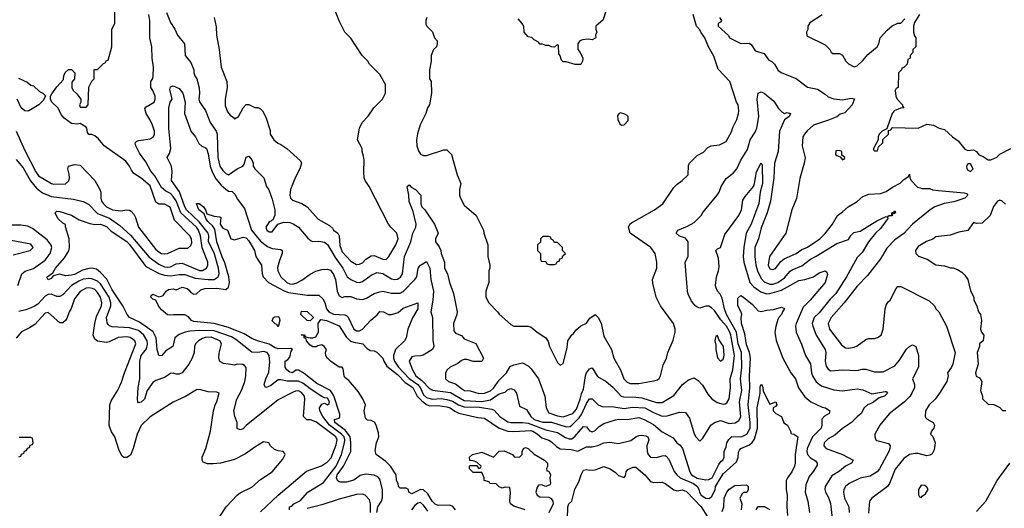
# Model space of a CAD drawing. Header units: inches. Extents: x 2348341 to 2479810, y 460419 to 613669.
# Tile 654 of 656: x 2441034 to 2447802, y 594780 to 598135. Entities that reach past the tile are written whole.
import ezdxf

# ---------------------------------------------------------------- set-up
doc = ezdxf.new("R2010")
doc.units = ezdxf.units.IN
doc.header["$MEASUREMENT"] = 0
doc.layers.add('C4549', color=7, linetype='Continuous')

msp = doc.modelspace()

# ---------------------------------------------------------------- linework, layer by layer
at = {"layer": 'C4549', "color": 2}
for points, elevation in [([(2441010.8, 597370), (2441070, 597236), (2441144.9, 597090), (2441163.9, 597063.9), (2441252, 597010), (2441270, 597004.9), (2441350, 597007.3), (2441371.7, 597028.3), (2441376, 597050), (2441375.1, 597075.1), (2441364, 597110), (2441368.7, 597130), (2441410, 597141), (2441450, 597136), (2441551.3, 597030), (2441584.7, 596970), (2441591, 596950), (2441591, 596909), (2441596.3, 596890), (2441610.7, 596870), (2441631, 596850), (2441672, 596830), (2441730, 596822), (2441770, 596830.7), (2441790, 596826.8), (2441799.9, 596819.9), (2441818.8, 596798.8), (2441830, 596778), (2441850.7, 596710), (2441970, 596557.3), (2441990, 596540.7), (2442010, 596530.7), (2442030, 596527.3), (2442050, 596530.8), (2442130, 596566.8), (2442190, 596566), (2442210, 596584.7), (2442217, 596603), (2442215.1, 596630), (2442204, 596650), (2442098, 596758), (2442067.5, 596847.5), (2442030, 596869.4), (2441989.5, 596869.5), (2441970, 596882), (2441930, 596995.1), (2441870, 597046.6), (2441818.9, 597078.9), (2441802, 597102), (2441789.3, 597130), (2441763.3, 597163.3), (2441615.3, 597270), (2441576.5, 597316.5), (2441550, 597338), (2441530, 597346), (2441510, 597346), (2441500.4, 597360.4), (2441495.3, 597390), (2441490, 597398), (2441450, 597422), (2441430, 597418), (2441390, 597422), (2441340.1, 597460.1), (2441321.2, 597481.2), (2441295.3, 597530), (2441255.3, 597570), (2441246, 597590), (2441246, 597610), (2441254.6, 597625.4), (2441290, 597674), (2441336.4, 597723.6), (2441338, 597750), (2441347.3, 597772.7), (2441370, 597794), (2441390, 597794), (2441414, 597770), (2441412, 597730), (2441392.7, 597707.3), (2441392, 597670), (2441402, 597650), (2441426.4, 597626.4), (2441454, 597590), (2441454, 597570), (2441444.7, 597550), (2441450, 597534), (2441490, 597534), (2441506, 597550), (2441508.9, 597671.1), (2441530, 597714), (2441546, 597730), (2441546, 597790), (2441550, 597794), (2441570, 597794), (2441610, 597834), (2441622, 597838), (2441630, 597854), (2441642, 597858), (2441668, 597950), (2441668, 598070), (2441688, 598110), (2441688, 598250)], 70), ([(2441010, 597174.9), (2441057.9, 597117.9), (2441109.4, 597029.4), (2441150, 596978.4), (2441190, 596945.5), (2441250, 596920.4), (2441403, 596903), (2441470, 596886.8), (2441508.1, 596868.1), (2441570, 596804.9), (2441651.3, 596771.3), (2441722.3, 596722.3), (2441795.8, 596655.8), (2441924.8, 596504.8), (2441990, 596457.4), (2442030, 596438), (2442050, 596435.3), (2442070, 596438.7), (2442110, 596457.6), (2442150, 596463.1), (2442270, 596412.7), (2442290, 596413), (2442319.3, 596430), (2442327, 596450), (2442327.6, 596470), (2442288.7, 596568.7), (2442276, 596650), (2442262.2, 596690), (2442249.7, 596710), (2442142.6, 596810), (2442110.6, 596890.6), (2442090, 596921.6), (2442070, 596940.7), (2442038, 596958), (2442010, 596982.7), (2441962.3, 597062.3), (2441935.3, 597095.3), (2441900.1, 597160.1), (2441858.3, 597218.3), (2441832.7, 597270), (2441829, 597290), (2441839, 597301), (2441853.2, 597306.8), (2441930, 597316), (2441952.1, 597327.9), (2441961.2, 597350), (2441960.9, 597370), (2441947, 597410), (2441929.5, 597450), (2441904.5, 597490), (2441894.6, 597525.4), (2441903.7, 597536.3), (2441959, 597570), (2441965.2, 597590), (2441965.2, 597610), (2441950, 597648), (2441935.3, 597670), (2441935.3, 597710), (2441949.1, 597730.9), (2441952.1, 597747.9), (2441954.5, 597810), (2441943.7, 597870), (2441942.7, 597950), (2441929.3, 598010), (2441929.3, 598130.7), (2441922.9, 598170)], 66), ([(2442044.1, 598184.1), (2442070, 598116), (2442100.7, 598070), (2442118.8, 598030), (2442166.8, 597970), (2442171, 597890), (2442210, 597842), (2442230.8, 597790), (2442231, 597771), (2442238, 597750), (2442251, 597730), (2442267.5, 597667.5), (2442270.6, 597630), (2442264.9, 597590), (2442270, 597572), (2442311.8, 597511.8), (2442344.4, 597430), (2442384.4, 597370), (2442392.2, 597350), (2442395.3, 597190), (2442410.6, 597130), (2442430, 597098.8), (2442450, 597078.8), (2442470, 597071), (2442530, 597111.3), (2442568, 597130), (2442577.2, 597142.8), (2442590, 597192), (2442610, 597198), (2442630, 597172), (2442638.8, 597150), (2442638, 597130), (2442650, 597112), (2442711.3, 597050), (2442731.3, 596990), (2442746.4, 596966.4), (2442770, 596902), (2442787.7, 596830), (2442786.8, 596793.2), (2442782, 596778), (2442776, 596764), (2442766, 596754), (2442750, 596748), (2442730, 596718), (2442726.8, 596710), (2442732, 596690), (2442750, 596678), (2442770, 596678), (2442808.7, 596731.3), (2442850, 596746), (2442890, 596742.8), (2442913.2, 596733.2), (2442951.3, 596710), (2443015.3, 596635.3), (2443036.9, 596616.9), (2443050, 596611.3), (2443090, 596614.8), (2443130, 596607.3), (2443150, 596590.8), (2443202.2, 596502.2), (2443255.8, 596430), (2443284, 596370), (2443310, 596350.6), (2443350, 596333.4), (2443370, 596330.5), (2443390, 596336.3), (2443450, 596382), (2443490, 596399.1), (2443530, 596393), (2443590, 596355.5), (2443610, 596350.5), (2443630, 596353), (2443652.6, 596367.4), (2443664.5, 596390), (2443679.5, 596510), (2443722, 596610), (2443736, 596670), (2443758, 596710), (2443759.3, 596730), (2443737.5, 596817.5), (2443710, 596886), (2443709.2, 596930), (2443698, 596990), (2443710, 597002), (2443724.7, 596984.7), (2443754, 596970), (2443790.9, 596930.9), (2443791.1, 596871.1), (2443798, 596850), (2443818, 596830), (2443884.7, 596730), (2443911.3, 596670), (2443891.3, 596630), (2443891.3, 596610), (2443916.3, 596576.3), (2443927.7, 596550), (2443931, 596530), (2443954.8, 596470), (2443954, 596430), (2443974.8, 596390), (2443987.3, 596330), (2444015.8, 596255.8), (2444040.7, 596130), (2444038.8, 596110), (2444014.8, 596050), (2444018, 595998), (2444030, 595982), (2444070, 595966), (2444090, 595944.7), (2444170, 595912), (2444222, 595810), (2444210, 595788.7), (2444151.1, 595788.9), (2444110, 595802), (2444090, 595802), (2444070, 595795.3), (2444045.4, 595774.6), (2443992, 595750), (2443972, 595730), (2443962, 595710), (2443962, 595670), (2443982, 595650), (2444030, 595634.8), (2444070, 595602), (2444092, 595590), (2444130, 595585.5), (2444190, 595568.5), (2444230, 595570.4), (2444270, 595587), (2444290, 595604.4), (2444330, 595660.5), (2444379.3, 595710), (2444406, 595754), (2444430, 595766), (2444490, 595778), (2444530, 595758), (2444550, 595738), (2444601, 595670), (2444642.8, 595550), (2444653.4, 595470), (2444670, 595436), (2444730, 595414.4), (2444770, 595408.5), (2444836, 595430), (2444860.1, 595459.9), (2444886.6, 595530), (2444894.5, 595565.5), (2444910, 595598), (2444923, 595690), (2444929.6, 595710), (2444950, 595738.8), (2444970, 595744.7), (2445004.9, 595684.9), (2445066, 595650), (2445110, 595610.8), (2445167.3, 595550), (2445184.4, 595544.4), (2445270, 595543.7), (2445310, 595538.7), (2445410, 595506.4), (2445450, 595505.5), (2445530, 595554), (2445590, 595631), (2445630, 595661), (2445670, 595676), (2445698, 595658), (2445726.4, 595626.4), (2445764.5, 595564.5), (2445790.9, 595530.9), (2445827.3, 595507.3), (2445870, 595496), (2445883.1, 595496.9), (2445895.5, 595504.5), (2445909.4, 595530.6), (2445919.5, 595610), (2445917, 595670), (2445935.1, 595730), (2445946.3, 595830), (2445921.5, 595970), (2445913.9, 595993.9), (2445892.6, 596030), (2445853.9, 596073.9), (2445810, 596138), (2445790, 596157.2), (2445770, 596169), (2445750, 596168.7), (2445710, 596155.3), (2445690, 596162), (2445673.6, 596173.6), (2445650, 596208), (2445629.4, 596249.4), (2445624, 596270), (2445609, 596470), (2445628, 596510), (2445629, 596610), (2445610, 596635.3), (2445569.1, 596649.1), (2445546, 596670), (2445558, 596690), (2445623.1, 596716.9), (2445670, 596742), (2445718, 596790), (2445729.1, 596810.9), (2445828.7, 596930), (2445842, 596950), (2445855.3, 596990), (2445890, 597044.7), (2445938.4, 597081.6), (2445964, 597110), (2445990, 597171.3), (2446036.5, 597243.5), (2446056, 597310), (2446090, 597362.8), (2446099.6, 597390), (2446115.1, 597470), (2446102, 597590), (2446109.4, 597630.6), (2446130, 597641), (2446150, 597631), (2446216.7, 597576.7), (2446250, 597526), (2446270, 597504.7), (2446290, 597491.3), (2446310, 597498), (2446332, 597490), (2446322, 597470), (2446291.3, 597448.7), (2446257.3, 597370), (2446248, 597230), (2446222, 597150), (2446217.3, 597050), (2446194, 596890), (2446171, 596810), (2446130, 596706), (2446111, 596630), (2446087.3, 596570), (2446086.8, 596510), (2446094.9, 596450), (2446106.4, 596410), (2446130, 596357.3), (2446150, 596334.9), (2446190, 596318.4), (2446210, 596318.7), (2446245.2, 596330), (2446290, 596361.6), (2446330, 596408), (2446343.1, 596416.9), (2446410, 596446), (2446469.2, 596490), (2446509.6, 596510.3), (2446650, 596598.8), (2446730, 596624.7), (2446746.3, 596653.7), (2446766.6, 596673.4), (2446810, 596684), (2446925.6, 596754.4), (2446990, 596784.7), (2446999.8, 596779.8), (2447001, 596770), (2446950, 596701.2), (2446917.3, 596670), (2446867.3, 596610), (2446824.5, 596535.5), (2446790, 596502), (2446717.3, 596370), (2446644.7, 596255.3), (2446603.9, 596216.1), (2446530, 596122.7), (2446494, 596090), (2446482, 596050), (2446484.9, 596030), (2446508.5, 595968.5), (2446570.4, 595870.4), (2446575.5, 595850), (2446570.7, 595790), (2446576.8, 595756.8), (2446590, 595736), (2446610, 595722.8), (2446690, 595730.7), (2446790, 595726), (2446824.7, 595735.3), (2446850, 595736), (2446910, 595716), (2446970, 595716), (2447050, 595758), (2447082, 595798), (2447130, 595872), (2447150, 595892), (2447170, 595902), (2447194, 595890), (2447211.3, 595830), (2447211.3, 595750), (2447171.3, 595670), (2447184.7, 595630), (2447184.7, 595610), (2447166.8, 595570), (2447152.8, 595547.2), (2447116, 595510), (2447010, 595429), (2446946, 595350), (2446912, 595290), (2446911.3, 595270), (2446918, 595250), (2446924.5, 595244.5), (2447006, 595226), (2447016, 595210), (2447014.8, 595190), (2447006.8, 595170), (2446944, 595050), (2446926.8, 595030), (2446879, 595001), (2446810, 594986), (2446736, 594950), (2446710.8, 594930), (2446699.1, 594910), (2446695.5, 594890), (2446703, 594850), (2446733.4, 594790), (2446735.5, 594750)], 66), ([(2442371.3, 598150), (2442385.4, 598085.4), (2442386, 598030), (2442406, 597930), (2442418.8, 597810), (2442458.8, 597710), (2442461, 597670), (2442447.3, 597590), (2442446.8, 597546.8), (2442462, 597502), (2442479.8, 597479.8), (2442503.6, 597463.6), (2442510, 597454), (2442538, 597470), (2442569.1, 597530.9), (2442590, 597554), (2442610, 597554), (2442650, 597532), (2442671.6, 597531.6), (2442690, 597522), (2442702, 597510), (2442725.4, 597465.4), (2442755.3, 597375.3), (2442756, 597350), (2442781, 597310), (2442807.5, 597287.5), (2442830, 597278), (2442870, 597251.3), (2442965.4, 597165.4), (2442971, 597150), (2442958.8, 597110), (2442926.8, 597050), (2442894.8, 596970), (2442890.8, 596930), (2442896, 596910), (2442910, 596896), (2442972.8, 596872.8), (2443010, 596850.8), (2443086.6, 596766.6), (2443163, 596723), (2443184, 596704), (2443192, 596690), (2443222, 596670), (2443230.9, 596650.9), (2443234.4, 596585.6), (2443250, 596541), (2443310, 596477.3), (2443350, 596454), (2443370, 596456), (2443390, 596466), (2443414, 596490), (2443450, 596514.8), (2443470, 596516.3), (2443530, 596490.7), (2443552, 596488), (2443571.7, 596508.3), (2443619.5, 596590), (2443636.2, 596630), (2443627, 596670), (2443584, 596710), (2443569, 596730), (2443435.3, 596990), (2443408.7, 597030), (2443402, 597050), (2443399, 597090), (2443402, 597170), (2443398, 597198), (2443388.7, 597230), (2443388, 597250), (2443355.3, 597310), (2443368.9, 597391.1), (2443388, 597430), (2443430, 597472), (2443468, 597530), (2443528.7, 597590), (2443548.4, 597631.6), (2443548, 597690), (2443510, 597758), (2443438, 597830), (2443428, 597850), (2443388, 597890), (2443310, 598008), (2443269, 598050), (2443230, 598128), (2443197.2, 598210)], 70), ([(2443832, 598150), (2443824.7, 598130), (2443825.4, 598105.4), (2443832, 598090), (2443870.9, 598050.9), (2443884.7, 598010), (2443904.7, 597990), (2443904.7, 597970), (2443898, 597950), (2443878, 597930), (2443862, 597890), (2443862, 597850), (2443852, 597790), (2443852, 597730), (2443862, 597710), (2443864.7, 597630), (2443851.3, 597550), (2443838, 597530), (2443824.7, 597490), (2443787.1, 597412.9), (2443767.5, 597352.5), (2443761, 597310), (2443762.8, 597270), (2443775.3, 597235.3), (2443790, 597212), (2443810, 597202), (2443830, 597202), (2443950, 597242), (2443970, 597242), (2444002, 597210), (2444042, 597070), (2444066, 597010), (2444058, 596970), (2444058, 596930), (2444064.7, 596910), (2444090, 596862), (2444171.3, 596790), (2444222, 596690), (2444224.7, 596670), (2444251.3, 596590), (2444252, 596510), (2444264.7, 596450), (2444264.7, 596430), (2444258, 596410), (2444258, 596330), (2444238, 596270), (2444238, 596230), (2444258, 596190), (2444318, 596130), (2444330, 596112), (2444410, 596042), (2444431.6, 596031.6), (2444528.9, 596031.1), (2444550, 596024.7), (2444592, 595990), (2444650.6, 595950.6), (2444666.4, 595926.4), (2444676, 595890), (2444730, 595782), (2444750, 595762), (2444770, 595774), (2444798, 595882), (2444802, 595930), (2444829.1, 595970.9), (2444840.4, 595979.6), (2444856.4, 596003.6), (2444890, 596032), (2444930, 596052), (2444953.6, 596086.4), (2444990, 596111.3), (2445010, 596091.3), (2445030, 596052), (2445050, 595962), (2445101, 595870), (2445118, 595810), (2445162.8, 595730), (2445187.7, 595670), (2445210, 595646.8), (2445230, 595637.3), (2445290, 595637.3), (2445390, 595656), (2445417.2, 595662.8), (2445430, 595672), (2445439, 595690), (2445458, 595762), (2445479, 595810), (2445489, 595850), (2445524.7, 595935.3), (2445539, 595990), (2445539, 596010), (2445529, 596050), (2445439, 596170), (2445409, 596230), (2445385.6, 596325.6), (2445384, 596350), (2445413.2, 596430), (2445413.2, 596470), (2445401.2, 596530), (2445371.9, 596571.9), (2445229.2, 596669.2), (2445219, 596710), (2445228.7, 596730), (2445240.2, 596739.8), (2445398, 596830), (2445455.3, 596870), (2445530, 596982), (2445553.6, 597006.4), (2445588, 597030), (2445628, 597070), (2445630, 597134), (2445638, 597150), (2445690, 597202), (2445733.6, 597226.4), (2445763.1, 597256.9), (2445786, 597270), (2445843.2, 597276.8), (2445890, 597298), (2445929.5, 597370.5), (2445932.7, 597390), (2445963.7, 597450), (2445975.1, 597490), (2445978, 597510), (2445972.7, 597550), (2445961.2, 597570), (2445914, 597710), (2445834.6, 597794.6), (2445804.7, 597884.7), (2445769, 597950), (2445744, 598010), (2445715.3, 598050), (2445710, 598066), (2445686, 598090), (2445662, 598170)], 70), ([(2445063.6, 598196.4), (2445045.4, 598134.6), (2444994, 598090), (2444994, 598070), (2445002, 598050), (2444992, 598030), (2444994, 598010), (2444970, 597998), (2444942, 598002), (2444902.5, 597997.5), (2444884.7, 597990), (2444870.8, 597970), (2444870.7, 597930), (2444886.8, 597910), (2444904.7, 597870), (2444902, 597850), (2444890, 597828.7), (2444851.6, 597828.4), (2444790, 597846), (2444770, 597846), (2444758, 597858), (2444750, 597886), (2444740.4, 597900.4), (2444738, 597958), (2444730, 597966), (2444710, 597946), (2444688.4, 597948.4), (2444670, 597958), (2444650, 597958), (2444627.3, 597967.3), (2444610, 597968), (2444600.4, 597980.4), (2444570, 597998), (2444553.6, 598013.6), (2444530, 598018), (2444502, 598050), (2444499, 598090), (2444488.7, 598110), (2444461.2, 598141.2)], 70), ([(2446550, 598168.7), (2446465.4, 598114.6), (2446452, 598090), (2446451.3, 598068.7), (2446442, 598050), (2446445.4, 598025.4), (2446570, 597962), (2446602, 597930), (2446611.6, 597911.6), (2446623.6, 597903.6), (2446670, 597902), (2446690, 597892), (2446712, 597850), (2446731.1, 597831.1), (2446770, 597811.3), (2446790, 597818), (2446830, 597856), (2446863.7, 597896.3), (2446928.7, 597950), (2446939, 597970), (2446948, 598010), (2446996.4, 598063.6), (2447030, 598092), (2447070, 598112), (2447090, 598112), (2447118, 598142)], 74), ([(2447218, 598170), (2447183.5, 598116.5), (2447178, 598090), (2447178, 598050), (2447183.6, 598023.6), (2447194, 598010), (2447194, 597950), (2447174, 597930), (2447174, 597910), (2447154, 597890), (2447154, 597870), (2447138, 597862), (2447134, 597830), (2447110, 597806), (2447098, 597802), (2447094, 597790), (2447074, 597770), (2447072, 597670), (2447058, 597662), (2447052, 597648), (2447056, 597610), (2447066, 597590), (2447102, 597550), (2447102, 597542), (2447112, 597530), (2447087.3, 597527.3), (2447044.7, 597510), (2447031.3, 597490), (2446994, 597386), (2446962, 597370), (2446942, 597350), (2446934, 597330), (2446934, 597310), (2446902, 597250), (2446902, 597242), (2446910, 597234), (2446930, 597234), (2446938, 597262), (2446966, 597290), (2446967.3, 597312.7), (2447006, 597350), (2447006, 597374), (2447022, 597378), (2447030, 597394), (2447210, 597391.3), (2447270, 597418), (2447314, 597410), (2447354, 597390), (2447390, 597382), (2447444.7, 597330), (2447484.5, 597304.5), (2447530, 597246), (2447550, 597238), (2447590, 597242), (2447611.1, 597231.1), (2447626.4, 597206.4), (2447655.3, 597195.3), (2447690, 597172), (2447710, 597172), (2447750, 597192), (2447770, 597212), (2447846, 597250)], 74), ([(2445844.7, 598150), (2445858, 598130), (2445850, 598118), (2445834, 598110), (2445834, 598090), (2445906, 598026), (2445912, 598010), (2445990, 597971.3), (2446050, 597974), (2446063.6, 597963.6), (2446090, 597922), (2446150, 597902), (2446179.8, 597859.8), (2446205.4, 597845.4), (2446222, 597830), (2446247.5, 597787.5), (2446272, 597770), (2446370, 597731.3), (2446450, 597671), (2446518, 597658), (2446570, 597624.7), (2446590, 597606), (2446630, 597590.8), (2446690, 597584.9), (2446750, 597596), (2446771.3, 597591.3), (2446754.8, 597550), (2446704.9, 597495.1), (2446674, 597486), (2446650, 597469.2), (2446593.7, 597446.3), (2446491.3, 597410), (2446446.9, 597373.1), (2446427.3, 597350), (2446417.3, 597330), (2446413.4, 597270), (2446433.2, 597186.8), (2446426.8, 597150), (2446395.9, 597044.1), (2446372.8, 596907.2), (2446342, 596830), (2446300.7, 596670), (2446188.2, 596510), (2446179.1, 596450), (2446190, 596424.7), (2446210, 596418.8), (2446230, 596426.8), (2446265.8, 596474.2), (2446287.7, 596492.3), (2446370, 596530.7), (2446410, 596558), (2446450, 596573.4), (2446533.2, 596630), (2446570, 596666.8), (2446621.2, 596730), (2446654, 596790), (2446690, 596814.8), (2446729.5, 596850.5), (2446790, 596886), (2446830, 596921), (2446870, 596936), (2446950, 596941), (2446990, 596954.8), (2447034.2, 596985.8), (2447086.8, 597013.2), (2447110, 597038), (2447142, 597058), (2447150, 597074), (2447152, 597050), (2447162, 597030), (2447206, 596986), (2447236.9, 596976.9), (2447290, 596976), (2447310, 596967.7), (2447350, 596962), (2447526.8, 596946.8), (2447541, 596941), (2447551.3, 596930), (2447531.3, 596910), (2447454.9, 596885.1), (2447387.7, 596872.3), (2447324.7, 596850), (2447291.3, 596830), (2447171, 596730), (2447110, 596666), (2447050, 596624), (2446994.6, 596565.4), (2446950, 596494), (2446862, 596378), (2446790, 596305.2), (2446702, 596190), (2446610.7, 596090), (2446590.7, 596050), (2446599.1, 596010), (2446683.4, 595903.4), (2446710, 595881), (2446730, 595878.8), (2446770, 595886.8), (2446790, 595894.8), (2446850, 595938.8), (2446870, 595946), (2446910, 595946), (2446930, 595952), (2446955.3, 595970), (2446968.7, 596010), (2446982, 596150), (2446990, 596174), (2447003.1, 596196.9), (2447018, 596210), (2447058, 596290), (2447070, 596302), (2447090, 596302), (2447285.4, 596205.4), (2447322, 596170), (2447332, 596150), (2447352, 596130), (2447404.7, 596030), (2447464.7, 595850), (2447446.8, 595770), (2447438.8, 595750), (2447411.3, 595710), (2447416, 595690), (2447406, 595650), (2447356, 595570), (2447326, 595530), (2447286, 595490), (2447261, 595450), (2447258, 595410), (2447262, 595402), (2447271.1, 595391.1), (2447312, 595370), (2447322, 595350), (2447318, 595330), (2447302, 595310), (2447294, 595290), (2447310, 595274), (2447326, 595230), (2447318.8, 595181.2), (2447305.4, 595154.6), (2447290, 595144), (2447270, 595141.2), (2447210, 595157.2), (2447190, 595157.2), (2447150, 595149.3), (2447110, 595121.2), (2447050.4, 595049.7), (2447013.4, 594950), (2446998.8, 594930), (2446891.3, 594850), (2446876, 594830), (2446867.1, 594747.1)], 70), ([(2441026, 597734), (2441085.4, 597705.4), (2441110, 597684.7), (2441130, 597682), (2441170, 597642), (2441194, 597630), (2441212.7, 597612.7), (2441196.9, 597583.1), (2441164.7, 597550), (2441098, 597510), (2441090, 597506.6), (2441070, 597509.3), (2441045.2, 597530), (2441017.2, 597590)], 70), ([(2442888, 594770), (2442889, 594790), (2442904.8, 594795.2), (2442919.3, 594810), (2442965.4, 594834.6), (2443014, 594890), (2443122.9, 594957.1), (2443210, 595070.4), (2443245.7, 595150), (2443267.4, 595230), (2443269.8, 595250), (2443263.9, 595270), (2443245.7, 595290), (2443164.2, 595350), (2443116.9, 595410), (2443096.2, 595450), (2443095.1, 595470), (2443110, 595496), (2443130, 595501), (2443150, 595491.3), (2443160.4, 595499.6), (2443164, 595510), (2443150, 595536), (2443130, 595539), (2443110, 595548.7), (2443030, 595599.7), (2442980.1, 595640.1), (2442950, 595652.2), (2442872.6, 595652.6), (2442830, 595662.7), (2442810, 595661.2), (2442758.5, 595621.5), (2442726, 595610), (2442718, 595618), (2442715.3, 595630), (2442725.2, 595670), (2442746.3, 595713.7), (2442754.3, 595785.7), (2442749.6, 595829.6), (2442736, 595850), (2442710, 595856.2), (2442670, 595849.6), (2442630, 595851.5), (2442519.6, 595939.6), (2442490, 595958.3), (2442370, 595999.3), (2442270, 596001.1), (2442203.8, 595996.2), (2442170.7, 595989.3), (2442130, 595972.7), (2442100.7, 595950), (2442086, 595890), (2442038.8, 595861.2), (2442010, 595828), (2441990, 595828.7), (2441979.5, 595870), (2441971.8, 595950), (2441951, 595991), (2441858.8, 596058.8), (2441789, 596090), (2441774, 596110), (2441744, 596170), (2441670, 596280.9), (2441632.3, 596352.3), (2441590, 596399.3), (2441561.5, 596421.5), (2441530, 596429.5), (2441510, 596425.6), (2441465.5, 596414.5), (2441410, 596384.7), (2441390, 596380.5), (2441350, 596377.2), (2441310, 596388), (2441263.6, 596376.4), (2441250, 596358), (2441230, 596349.2), (2441222, 596362), (2441222, 596370), (2441263.1, 596396.9), (2441281.2, 596430), (2441341.2, 596498.8), (2441371.9, 596548.1), (2441377.2, 596570), (2441375.3, 596630), (2441348, 596712), (2441348, 596728), (2441330, 596738), (2441295.3, 596770), (2441279, 596810), (2441290, 596821), (2441310, 596819.1), (2441390, 596793.4), (2441442, 596762), (2441516.7, 596736.7), (2441550, 596728), (2441590, 596730.4), (2441630, 596714.9), (2441662.3, 596682.3), (2441770, 596612), (2441790, 596592.2), (2441900.6, 596440.6), (2441992.8, 596392.8), (2442030, 596381.1), (2442070, 596375.8), (2442130, 596386.4), (2442170, 596386.4), (2442239.9, 596359.9), (2442330, 596350.3), (2442370, 596352.2), (2442398.4, 596370), (2442404.7, 596390), (2442401.7, 596430), (2442370, 596533.2), (2442333, 596610), (2442335.1, 596650), (2442329.7, 596670), (2442267.1, 596747.2), (2442181.1, 596830), (2442168.7, 596850), (2442132.9, 596952.9), (2442077.2, 597030), (2442082.7, 597090), (2442077.2, 597130), (2442048.7, 597190), (2442064, 597216), (2442074, 597250), (2442059.3, 597390), (2442059.3, 597530), (2442069.3, 597570), (2442081.2, 597590), (2442065.2, 597654.8), (2442070, 597674), (2442090, 597682), (2442130, 597662.8), (2442156.3, 597630), (2442172.7, 597570), (2442166, 597490), (2442202.8, 597390), (2442211, 597370), (2442242.8, 597330), (2442264.5, 597284.5), (2442286.4, 597266.4), (2442310, 597258), (2442318, 597250), (2442330, 597214), (2442342.4, 597130), (2442356.4, 597090), (2442382, 597042), (2442418.3, 596998.3), (2442450, 596970.5), (2442470, 596958.8), (2442494.8, 596954.8), (2442515.3, 596935.3), (2442530, 596904.7), (2442578.8, 596838.8), (2442627, 596690), (2442690, 596613.4), (2442737.3, 596577.3), (2442770, 596564.9), (2442830, 596558), (2442838, 596550), (2442838.8, 596530), (2442818.8, 596481.2), (2442806.7, 596433.3), (2442808.4, 596410), (2442828.8, 596368.8), (2442870, 596330.7), (2442890, 596320.7), (2442910, 596319.1), (2442933.4, 596326.6), (2442973.8, 596346.2), (2443030, 596387.3), (2443070, 596407.7), (2443110, 596420.7), (2443150, 596422.8), (2443170, 596414.8), (2443190, 596386), (2443204.4, 596350), (2443217.1, 596270), (2443230, 596238), (2443250, 596226.8), (2443270, 596234), (2443310, 596234), (2443350, 596217.3), (2443390, 596214), (2443417.5, 596222.5), (2443470, 596254.8), (2443510, 596267.3), (2443530, 596270.7), (2443590, 596258), (2443630, 596257.1), (2443650, 596258), (2443670, 596267.7), (2443749.3, 596350), (2443762.7, 596370), (2443774, 596430), (2443789.2, 596450), (2443830, 596474), (2443854, 596430), (2443859.5, 596350), (2443878, 596270), (2443874, 596210), (2443861, 596130), (2443871.3, 596090), (2443874.4, 595934.4), (2443881, 595890), (2443871.3, 595870), (2443807.9, 595832.1), (2443790, 595826), (2443750, 595825.2), (2443730, 595819), (2443711, 595790), (2443734.8, 595730), (2443758, 595690), (2443798.4, 595658.4), (2443850, 595601.6), (2443871.8, 595591.8), (2443995.6, 595575.6), (2444090, 595520.3), (2444210, 595513.4), (2444270, 595524.2), (2444330, 595564.9), (2444370, 595577.3), (2444386.7, 595593.3), (2444410, 595602), (2444432.7, 595592.7), (2444448.4, 595570), (2444470, 595482), (2444518, 595458), (2444547.7, 595410), (2444570, 595390.4), (2444630, 595371.7), (2444690, 595370.3), (2444790, 595339.5), (2444817.6, 595342.4), (2444829.7, 595350.3), (2444879.9, 595400.1), (2444895.9, 595424.1), (2444930, 595499.1), (2444951.1, 595531.1), (2444970, 595531.3), (2445010.5, 595490.5), (2445038.5, 595478.5), (2445116.7, 595476.7), (2445190, 595466), (2445245.1, 595474.9), (2445330, 595470.4), (2445390, 595437.6), (2445450, 595412.7), (2445484.5, 595415.5), (2445570, 595441), (2445610, 595438), (2445638, 595398), (2445670, 595292), (2445681, 595270), (2445710, 595242), (2445730, 595262), (2445784, 595350), (2445808.7, 595370), (2445850, 595382), (2445910, 595362.4), (2445952.8, 595367.2), (2445977.7, 595382.3), (2445991.1, 595408.9), (2445980.5, 595510), (2445997.4, 595590), (2445988.3, 595670), (2445998.5, 595750), (2445995.6, 595850), (2445973.5, 595910), (2445961.5, 595990), (2445893, 596110), (2445878.7, 596150), (2445862.7, 596222.7), (2445849, 596250), (2445829.2, 596270), (2445818.6, 596298.6), (2445816, 596310), (2445822.7, 596370), (2445838, 596410), (2445842.7, 596437.3), (2445838, 596498), (2445818, 596550), (2445830, 596562), (2445850, 596572), (2445880.8, 596659.2), (2445977, 596790), (2445994.5, 596830), (2446005.1, 596894.9), (2446019.5, 596920.5), (2446078.4, 596990), (2446085.6, 597010), (2446098, 597090), (2446131.6, 597151.6), (2446137.3, 597137.3), (2446139.5, 597010), (2446123.8, 596950), (2446113.8, 596873.8), (2446061.5, 596730), (2446026.4, 596670), (2446011.5, 596570), (2446007.6, 596510), (2446010.2, 596470), (2446053.4, 596330), (2446080.9, 596300.9), (2446127.2, 596267.2), (2446170, 596253.7), (2446190, 596254.6), (2446270, 596277.6), (2446390, 596344.9), (2446430, 596350.5), (2446490, 596368.4), (2446530, 596396.3), (2446550, 596404.9), (2446570.6, 596410.6), (2446582, 596402), (2446586.4, 596386.4), (2446570.4, 596329.6), (2446466.8, 596210), (2446418, 596162), (2446370.6, 596050), (2446367.3, 596030), (2446370.8, 595990), (2446407.7, 595907.7), (2446434.8, 595830), (2446470, 595772), (2446477.1, 595710), (2446485.1, 595685.1), (2446508.7, 595648.7), (2446530.4, 595630.3), (2446550, 595619.1), (2446630, 595593.4), (2446690, 595587.7), (2446790, 595600.7), (2446830, 595594), (2446890, 595566.7), (2446982, 595582), (2446990, 595582), (2446998, 595570), (2446978, 595550), (2446942.4, 595537.6), (2446895.8, 595504.2), (2446861, 595490), (2446838, 595470), (2446818, 595430), (2446790, 595409), (2446750.5, 595369.5), (2446690, 595328.7), (2446637.3, 595282.7), (2446590, 595257.2), (2446562.8, 595230), (2446561, 595210), (2446578, 595190), (2446688.5, 595148.5), (2446762, 595110), (2446751.3, 595090), (2446710, 595069.2), (2446670, 595036), (2446616.3, 595003.7), (2446570.7, 594930), (2446567.3, 594910), (2446573.4, 594890), (2446593.8, 594853.8), (2446607.1, 594812.9), (2446619.1, 594710)], 62), ([(2447810, 596868), (2447786, 596890), (2447770, 596895.3), (2447754, 596890), (2447727.1, 596852.9), (2447704.7, 596790), (2447650, 596738), (2447610, 596735.3), (2447590, 596742), (2447550, 596688), (2447490, 596675.3), (2447430, 596655.3), (2447330, 596644), (2447310, 596629), (2447267.1, 596612.9), (2447210, 596578), (2447192, 596550), (2447194, 596530), (2447211.6, 596511.6), (2447270.9, 596490.9), (2447330, 596451.3), (2447390, 596444.7), (2447431.6, 596431.6), (2447450, 596431.3), (2447479.8, 596419.8), (2447510, 596402), (2447530, 596382), (2447550, 596352), (2447570, 596274), (2447592, 596230), (2447592, 596210), (2447612, 596170), (2447624.7, 596130), (2447638, 596110), (2447644.7, 596070), (2447638, 596010), (2447644.7, 595990), (2447661, 595970), (2447656, 595930), (2447632, 595910), (2447631.3, 595890), (2447614.8, 595850), (2447621, 595770), (2447602.8, 595710), (2447608, 595688), (2447630, 595676), (2447646, 595650), (2447638, 595590), (2447652, 595550), (2447652.7, 595532.7), (2447690, 595494), (2447730, 595492), (2447770, 595472), (2447790, 595452), (2447811.1, 595451.1)], 74), ([(2443489.8, 594750), (2443496.9, 594790), (2443521.3, 594830), (2443528.4, 594851.6), (2443527.1, 594910), (2443510, 594979), (2443495.8, 594995.8), (2443470, 595007), (2443410, 595015.1), (2443373.7, 595006.3), (2443330, 594974), (2443279.5, 594960.5), (2443239.1, 594959.1), (2443230, 594960.7), (2443219.5, 594970), (2443212.8, 594990), (2443217.2, 595010), (2443260.5, 595070), (2443309.6, 595170), (2443311.2, 595230), (2443305.6, 595270), (2443274.5, 595314.5), (2443200.9, 595370), (2443198, 595390), (2443230, 595398.8), (2443235.1, 595410), (2443234, 595426), (2443193.4, 595553.4), (2443170, 595589.7), (2443077.4, 595637.4), (2442990, 595705.7), (2442950, 595729.2), (2442931.1, 595728.9), (2442910, 595709.6), (2442890, 595714), (2442869.2, 595730), (2442859, 595750), (2442858, 595790), (2442878, 595802), (2442890, 595818), (2442900.1, 595859.9), (2442908.7, 595870), (2442898, 595878), (2442810, 595875.6), (2442790, 595882.4), (2442750, 595906.2), (2442669.7, 595929.7), (2442630, 595947), (2442577.7, 595977.7), (2442470, 596022), (2442370, 596048.2), (2442230, 596062.7), (2442215.3, 596070), (2442194.6, 596094.6), (2442170, 596108.7), (2442090.7, 596109.3), (2442070, 596105.2), (2442050, 596109), (2442010, 596142), (2441989.2, 596170), (2441969.1, 596209.1), (2441950, 596215.3), (2441935.3, 596230), (2441938, 596242), (2441950, 596251.3), (2441990, 596231.3), (2442010, 596236), (2442019.3, 596240.7), (2442042, 596270), (2442058, 596282), (2442090, 596286), (2442110, 596281), (2442150, 596299.1), (2442184.7, 596290), (2442198.8, 596278.8), (2442210, 596262), (2442230, 596251.3), (2442250, 596252), (2442280.2, 596279.8), (2442306, 596290), (2442390, 596292.2), (2442450, 596282), (2442470, 596298), (2442475.6, 596330), (2442471.6, 596370), (2442445.1, 596465.1), (2442426.1, 596506.1), (2442390, 596609), (2442375.9, 596695.9), (2442359.3, 596719.3), (2442327.3, 596750), (2442314, 596770), (2442303.1, 596803.1), (2442265.2, 596830), (2442248.9, 596871.1), (2442250, 596874), (2442268, 596872), (2442298, 596850), (2442311, 596830), (2442321, 596801), (2442370, 596786), (2442410, 596782), (2442416, 596776), (2442411.3, 596730), (2442430, 596704.7), (2442462, 596690), (2442484.7, 596630), (2442510, 596622.8), (2442570, 596642.8), (2442590, 596636.3), (2442610, 596617.3), (2442648.4, 596550), (2442658, 596510), (2442667.7, 596490), (2442697.1, 596450), (2442700.5, 596390), (2442708, 596370), (2442744, 596330), (2442852.6, 596272.6), (2442881.7, 596261.7), (2443010, 596244.2), (2443090, 596244.7), (2443117.6, 596217.6), (2443132.1, 596192.1), (2443142.4, 596150), (2443159.1, 596130), (2443190, 596112.4), (2443268, 596108), (2443282.5, 596102.5), (2443292.2, 596092.2), (2443330, 596011), (2443350, 595999.1), (2443370, 595999.1), (2443390, 596010.7), (2443447.9, 596072.1), (2443492.1, 596107.9), (2443510, 596130.8), (2443534, 596130), (2443570, 596111), (2443590, 596110.8), (2443635.1, 596124.9), (2443670, 596154.8), (2443770.4, 596190.4), (2443770.4, 596150), (2443733.2, 596086.8), (2443702.8, 596010), (2443691.3, 595950), (2443678, 595930), (2443617.3, 595870), (2443602.4, 595830), (2443603.1, 595810), (2443610.4, 595790), (2443638.7, 595750), (2443710, 595671.5), (2443770.2, 595630), (2443786, 595610), (2443810, 595559.5), (2443830, 595541.5), (2443870, 595530.3), (2443930, 595534), (2443970, 595528), (2444010, 595514.7), (2444050.9, 595490.9), (2444090, 595476.5), (2444193.9, 595473.9), (2444280.3, 595460.3), (2444294.4, 595454.4), (2444334.8, 595410), (2444390, 595374.4), (2444410, 595368.8), (2444491, 595369), (2444530, 595363.9), (2444650, 595319.5), (2444730, 595300.4), (2444786.6, 595266.6), (2444810, 595258), (2444830, 595258), (2444850, 595272), (2444910, 595340.7), (2444930, 595338.8), (2444950, 595311.3), (2444970, 595306), (2444990, 595314.8), (2445018, 595342), (2445050, 595362.8), (2445130, 595388), (2445150, 595392.4), (2445210, 595390.4), (2445290, 595402.4), (2445326, 595390), (2445390, 595354.4), (2445450, 595304.9), (2445524.7, 595264.7), (2445550.6, 595230.6), (2445573.2, 595213.2), (2445590.5, 595190.5), (2445639.1, 595030), (2445652.7, 595010), (2445690, 594985.8), (2445750, 594976.1), (2445770, 594978.5), (2445792.8, 594990), (2445840.1, 595079.9), (2445856, 595104), (2445868, 595110), (2445875.3, 595130), (2445875.3, 595170), (2445890, 595202), (2445895.1, 595230), (2445907.7, 595252.3), (2445930, 595273.4), (2445990, 595270.5), (2446010, 595277.1), (2446031.8, 595290), (2446054, 595330), (2446054, 595370), (2446040.5, 595490), (2446052.2, 595607.8), (2446051.1, 595688.9), (2446057.4, 595810), (2446049.7, 595850), (2446030, 595902), (2446017.5, 595977.5), (2445996, 596050), (2445993.2, 596090), (2445997.2, 596110), (2445993.6, 596126.4), (2445969.4, 596170), (2445970, 596222), (2445990, 596241), (2446010, 596230.8), (2446070, 596179.1), (2446110, 596136), (2446130, 596131), (2446170, 596141), (2446214.6, 596145.4), (2446270, 596161), (2446290, 596152), (2446276, 596130), (2446270.8, 596110), (2446251, 596090), (2446244.5, 596075.5), (2446230.6, 596029.4), (2446224.9, 595990), (2446232.5, 595932.5), (2446278.8, 595810), (2446334.8, 595710), (2446366.8, 595670), (2446387.1, 595607.1), (2446430, 595544.7), (2446471.3, 595510), (2446550, 595474.8), (2446572, 595470), (2446602, 595450), (2446598, 595430), (2446566.4, 595413.6), (2446547.2, 595392.8), (2446548.4, 595350), (2446542.4, 595330), (2446484.4, 595270), (2446446, 595190), (2446443.8, 595170), (2446448.9, 595148.9), (2446470, 595125.5), (2446504.9, 595104.9), (2446516, 595090), (2446515.3, 595075.3), (2446490, 595034), (2446460.9, 594999.1), (2446438.5, 594941.5), (2446434, 594890), (2446450.8, 594830), (2446462.8, 594750)], 58), ([(2441021.2, 596310), (2441049, 596390), (2441072.5, 596407.5), (2441130, 596427.3), (2441210, 596484), (2441244.5, 596530), (2441254.5, 596570), (2441250, 596588), (2441222.7, 596622.7), (2441122, 596702), (2441090, 596717.2), (2441043.2, 596723.2), (2440983.2, 596723.2)], 66), ([(2440990, 596521), (2441106, 596550), (2441128, 596570), (2441110, 596594), (2440950, 596622.7)], 70), ([(2442690, 594756), (2442810, 594870.8), (2443004.8, 595035.2), (2443109.5, 595070.5), (2443150, 595098.8), (2443174.2, 595125.9), (2443210, 595216), (2443216.3, 595250), (2443207.3, 595270), (2443070, 595372.7), (2443032.7, 595387.3), (2443008.4, 595388.4), (2442986, 595410), (2442995.1, 595530), (2442992, 595550), (2442970, 595575.1), (2442950, 595586), (2442930, 595583.7), (2442910, 595575.1), (2442810, 595523.7), (2442590, 595349), (2442570, 595326), (2442550, 595319), (2442530, 595328), (2442529, 595370), (2442513.2, 595410), (2442506, 595450), (2442526.6, 595530), (2442559.5, 595590), (2442580.9, 595650), (2442589.3, 595690), (2442590, 595746), (2442580.4, 595760.4), (2442568.4, 595768.4), (2442530, 595768.7), (2442510, 595764), (2442470, 595768.7), (2442435.3, 595775.3), (2442410, 595788), (2442404, 595810), (2442404.7, 595844.7), (2442421.2, 595910), (2442409, 595930), (2442350, 595954), (2442310, 595952.4), (2442290, 595945.6), (2442264, 595930), (2442242.8, 595910), (2442234.8, 595890), (2442234, 595850), (2442218.8, 595810), (2442196, 595770), (2442151.3, 595710), (2442130, 595701.2), (2442110, 595701.2), (2442090, 595709), (2442070, 595705.2), (2442030, 595679.3), (2441970, 595657), (2441950, 595644.5), (2441910.4, 595590), (2441893, 595530), (2441870, 595509.4), (2441850, 595504), (2441845.2, 595510), (2441843.7, 595530), (2441849.6, 595610), (2441859.6, 595670), (2441860.9, 595790), (2441869.6, 595830), (2441905.1, 595874.9), (2441912.4, 595907.6), (2441911.3, 595930), (2441887.8, 595970), (2441850, 596000.4), (2441790, 596018.3), (2441670, 596025.1), (2441651.9, 596031.9), (2441641.6, 596041.6), (2441634.5, 596054.5), (2441631.8, 596090), (2441661.1, 596170), (2441661.7, 596190), (2441648.4, 596230), (2441590, 596322.4), (2441570, 596339.7), (2441530, 596356.4), (2441510, 596358.3), (2441470, 596352.6), (2441439.9, 596340.1), (2441390.6, 596310), (2441330, 596246.6), (2441310, 596235.1), (2441290, 596234.5), (2441250, 596249.4), (2441230, 596247), (2441210, 596236.2), (2441158.2, 596181.8), (2441134, 596166), (2441076.5, 596143.5), (2441029.1, 596130.9)], 66), ([(2442410, 594724.7), (2442454, 594790), (2442530, 594871), (2442550, 594886), (2442630, 594924.7), (2442690, 594978), (2442770, 595031.3), (2442843.1, 595116.9), (2442858, 595150), (2442856.4, 595156.4), (2442846, 595170), (2442810, 595175.3), (2442784.7, 595184.7), (2442758, 595210), (2442746, 595230), (2442710, 595235.3), (2442650, 595199), (2442587.1, 595152.9), (2442510, 595114), (2442414, 595090), (2442364.7, 595084.7), (2442324.7, 595084.7), (2442296.4, 595096.4), (2442288, 595110), (2442288.7, 595130), (2442314, 595190), (2442345.2, 595310), (2442365.2, 595450), (2442377.2, 595490), (2442389, 595510), (2442406, 595570), (2442390, 595578), (2442330, 595579), (2442270, 595595.3), (2442250, 595594), (2442172.8, 595547.2), (2442090, 595509.2), (2441930, 595408.7), (2441870, 595348), (2441842.8, 595290), (2441814, 595190), (2441794.9, 595145.1), (2441770, 595128.7), (2441750, 595128), (2441739, 595139), (2441718, 595178), (2441688.7, 595270), (2441664.7, 595304.7), (2441648.9, 595348.9), (2441654, 595490), (2441662, 595518), (2441709.4, 595590.6), (2441734.2, 595645.8), (2441754, 595710), (2441832.3, 595910), (2441825.2, 595930), (2441817.2, 595937.2), (2441792.7, 595952.7), (2441770, 595956.9), (2441710, 595951.8), (2441650, 595922.7), (2441630, 595919.3), (2441570, 595928.7), (2441550, 595942), (2441539.5, 595970), (2441549.6, 596050), (2441563.1, 596096.9), (2441596.2, 596170), (2441599.6, 596190), (2441589.6, 596230), (2441570, 596262.7), (2441550, 596282), (2441534, 596290), (2441510, 596294), (2441490, 596291.6), (2441450, 596269.3), (2441410, 596219), (2441388, 596152), (2441374.8, 596130), (2441357.5, 596082.5), (2441350, 596068.7), (2441330, 596054), (2441310, 596054), (2441230, 596125.2), (2441210, 596120.9), (2441137.5, 596042.5), (2441101.4, 596018.6), (2441047.5, 595992.5), (2441010.7, 595949.3)], 70), ([(2444029.3, 594769.3), (2444011.9, 594791.9), (2443990, 594801.2), (2443910, 594799.5), (2443890, 594807.3), (2443870, 594829.4), (2443840.4, 594880.4), (2443810, 594907.3), (2443790, 594909.5), (2443730, 594879), (2443708, 594890), (2443706, 594910), (2443690, 594918), (2443650, 594918), (2443638, 594930), (2443635.3, 594950), (2443624, 594970), (2443622, 595010), (2443582, 595070), (2443550, 595102), (2443484, 595150), (2443478, 595178), (2443487, 595230), (2443502.7, 595270), (2443499.3, 595299.3), (2443484, 595350), (2443472.1, 595372.1), (2443450, 595384), (2443425.2, 595385.2), (2443410, 595398), (2443402.7, 595450), (2443411.6, 595490), (2443392.1, 595532.1), (2443361.3, 595581.3), (2443297.5, 595657.5), (2443270, 595679), (2443263.7, 595690), (2443257.2, 595737.2), (2443250, 595748), (2443230, 595749.2), (2443170, 595789.6), (2443149.4, 595810), (2443139, 595830), (2443135.3, 595850), (2443142, 595870), (2443128, 595890), (2443110, 595902), (2443083.6, 595896.4), (2443071.1, 595888.9), (2443050, 595889.2), (2443030, 595901.2), (2443006, 595930), (2443003.1, 595943.1), (2442989.2, 595950), (2442988.4, 595968.4), (2442968.7, 595971.3), (2442990, 595972), (2442998, 595958), (2443030, 595951), (2443050, 595951), (2443070, 595958), (2443088.7, 595990), (2443086, 596050), (2443103.1, 596076.9), (2443142, 596070), (2443230, 596033.4), (2443278, 595958), (2443308.4, 595928.4), (2443330, 595920.5), (2443392, 595910), (2443419.6, 595879.6), (2443443.6, 595863.6), (2443470, 595862), (2443490, 595852), (2443530, 595811.3), (2443536.3, 595790), (2443556.7, 595756.7), (2443630, 595698), (2443683.4, 595643.4), (2443737, 595610), (2443767, 595550), (2443797.3, 595517.3), (2443830, 595492.6), (2443850, 595484), (2443910, 595486.7), (2443970, 595477.6), (2443994, 595470), (2444026, 595446), (2444052.9, 595432.9), (2444184.1, 595404.1), (2444230, 595399.1), (2444330, 595330.4), (2444388.7, 595308.7), (2444430, 595306.4), (2444546.7, 595313.3), (2444561, 595310), (2444590, 595292.4), (2444623.7, 595263.7), (2444670, 595248), (2444690, 595236.3), (2444723.4, 595203.4), (2444750, 595187.7), (2444824, 595184), (2444870, 595171.3), (2444930, 595201), (2444970, 595203), (2445007.7, 595212.3), (2445050, 595230.6), (2445090, 595233.4), (2445150, 595226), (2445234.5, 595245.5), (2445269.5, 595270.5), (2445290, 595278.8), (2445310, 595282.8), (2445336.8, 595276.8), (2445351, 595270), (2445357.3, 595250), (2445344.9, 595210), (2445346, 595170), (2445354, 595150), (2445370, 595130.8), (2445410, 595128), (2445450, 595140.7), (2445470, 595142.8), (2445478, 595138), (2445496.4, 595116.4), (2445531.9, 595031.9), (2445550.4, 595010), (2445573.4, 594990), (2445664.9, 594950), (2445693.4, 594930), (2445703, 594910), (2445706, 594890), (2445719.1, 594870), (2445750, 594850.6), (2445770, 594847.3), (2445790, 594858), (2445814.2, 594905.9), (2445817, 594930), (2445870, 595016.3), (2445960.5, 595099.5), (2445971.8, 595128.2), (2445973.8, 595166.2), (2445980.5, 595179.5), (2445989.7, 595190.3), (2446050, 595214.9), (2446068.4, 595231.5), (2446084.6, 595255.4), (2446105.7, 595330), (2446103.6, 595470), (2446124, 595570), (2446124.7, 595615.3), (2446132.7, 595632.7), (2446142, 595610), (2446143.6, 595583.6), (2446190, 595494), (2446231.3, 595510), (2446238, 595490), (2446230, 595478), (2446214, 595470), (2446214, 595450), (2446231.6, 595431.6), (2446270.6, 595410.6), (2446287.3, 595367.3), (2446312, 595350), (2446334, 595306), (2446334, 595294), (2446354, 595290), (2446382, 595270), (2446363.8, 595150), (2446364.9, 595090), (2446360.5, 595070), (2446342, 595030), (2446310.7, 594990), (2446303, 594970), (2446303.1, 594910), (2446310.3, 594870), (2446306, 594790), (2446310.4, 594730)], 54), ([(2441027.3, 595132.7), (2441042, 595138), (2441047.3, 595152.7), (2441062, 595158), (2441067.3, 595172.7), (2441082, 595178), (2441087.3, 595192.7), (2441102, 595198), (2441107.3, 595212.7), (2441122, 595218), (2441126, 595230), (2441122, 595262), (2441110, 595266), (2441030, 595266)], 74), ([(2444508.9, 594768.9), (2444430, 594795.3), (2444408.7, 594810), (2444402, 594830), (2444408, 594888), (2444402, 594922), (2444370, 594926), (2444350, 594918), (2444330, 594928), (2444310, 594948), (2444266, 594950), (2444262, 594962), (2444226, 594970), (2444226, 594990), (2444210, 595026), (2444150, 595026), (2444126, 595050), (2444126, 595070), (2444130, 595074), (2444174, 595074), (2444190, 595054), (2444202, 595058), (2444206, 595070), (2444176.4, 595096.4), (2444150, 595106), (2444127.3, 595107.3), (2444126, 595130), (2444146, 595150), (2444210, 595164.7), (2444290, 595132), (2444328.7, 595171.3), (2444364.7, 595175.3), (2444422, 595150), (2444432.7, 595132.7), (2444470, 595132), (2444488, 595150), (2444488.7, 595170), (2444498, 595190), (2444510, 595198), (2444530, 595191), (2444570.7, 595150.7), (2444642, 595110), (2444662, 595090), (2444662, 595070), (2444654, 595050), (2444658, 595038), (2444670, 595034), (2444682, 595010), (2444678, 594990), (2444682, 594950), (2444678, 594942), (2444650, 594928.7), (2444620.4, 594940.4), (2444601, 594939), (2444590, 594926), (2444582, 594890), (2444592, 594870), (2444610, 594858), (2444670, 594856), (2444687.1, 594847.1), (2444698.8, 594830), (2444700.7, 594810), (2444670, 594748.7)], 50), ([(2444799, 594710), (2444802.7, 594790), (2444809.4, 594810), (2444829.2, 594830), (2444850, 594911.3), (2444878, 594962), (2444893.2, 595010), (2444910, 595041), (2444930, 595046), (2444950, 595041), (2444990, 595044.7), (2445050, 595066), (2445092, 595050), (2445130, 595024.7), (2445150, 595004.7), (2445190, 594992), (2445197.2, 595002.8), (2445202, 595030), (2445213.2, 595046.8), (2445250, 595062.8), (2445270, 595062.8), (2445331.3, 595010), (2445370, 594964.7), (2445390, 594958), (2445450, 594958.8), (2445471.3, 594950), (2445530, 594906), (2445550, 594901), (2445590, 594907.7), (2445616.2, 594896.2), (2445718, 594790), (2445760.7, 594720.7)], 50), ([(2447610, 594757.3), (2447675.1, 594830), (2447753.2, 594970), (2447839, 595090)], 70), ([(2445862.5, 594757.5), (2445874, 594790), (2445877.2, 594850), (2445894, 594890), (2445910, 594911.3), (2445950, 594936), (2446030, 594942), (2446042, 594930), (2446042, 594910), (2446030.9, 594889.1), (2446010, 594888), (2445999.6, 594880.4), (2445984.7, 594850), (2445998, 594810), (2445992, 594770)], 50), ([(2443445.1, 594750), (2443446, 594810), (2443437.5, 594837.5), (2443408, 594870), (2443390, 594876), (2443350, 594874), (2443230, 594842.9), (2443110, 594802.7), (2443010, 594779.3)], 62), ([(2443839.3, 594759.3), (2443810, 594801.2), (2443790, 594819.3), (2443770, 594814.5), (2443750, 594799.5), (2443727, 594770)], 58), ([(2446095.3, 594770), (2446110, 594792), (2446151.6, 594791.6), (2446190, 594772)], 50)]:
    msp.add_lwpolyline(points, dxfattribs=dict(at, elevation=elevation))
for points, elevation in [([(2445164.7, 597495.3), (2445154, 597490), (2445143.6, 597476.4), (2445144.7, 597450), (2445159.6, 597419.6), (2445170, 597412), (2445190, 597414), (2445216.4, 597443.6), (2445215.3, 597470), (2445210, 597478), (2445194, 597486)], 74), ([(2446670, 597238), (2446644.7, 597235.3), (2446642, 597210), (2446650, 597202), (2446674, 597194), (2446690, 597174), (2446702, 597178), (2446706, 597190), (2446686, 597206), (2446686, 597230)], 74), ([(2447570, 597146), (2447550, 597146), (2447542, 597130), (2447544.7, 597110), (2447550, 597102), (2447570, 597092), (2447588, 597110)], 74), ([(2447043.1, 596803.1), (2447032.7, 596807.3), (2447030, 596789.4), (2447010.9, 596789.1), (2447002, 596782), (2447006, 596790), (2447028, 596792), (2447029, 596810), (2447044.7, 596815.3), (2447050, 596822), (2447054, 596810)], 66), ([(2444670, 596646), (2444630, 596646), (2444614, 596630), (2444612.7, 596607.3), (2444594, 596590), (2444594, 596550), (2444614, 596530), (2444614, 596490), (2444618, 596478), (2444650, 596474), (2444658, 596458), (2444670, 596454), (2444710, 596454), (2444722, 596458), (2444727.3, 596472.7), (2444742, 596478), (2444747.3, 596492.7), (2444762, 596498), (2444767.3, 596512.7), (2444786, 596530), (2444766, 596550), (2444766, 596570), (2444730, 596606), (2444710, 596606), (2444702, 596622), (2444687.3, 596627.3), (2444682, 596642)], 74), ([(2442810, 596026), (2442802, 596042), (2442790, 596046), (2442768.4, 596068.4), (2442778, 596090), (2442785.2, 596094.8), (2442810, 596096), (2442818, 596090), (2442822, 596070)], 54), ([(2443030, 596068), (2443010, 596068.7), (2442966, 596110), (2442970, 596134), (2443010, 596132), (2443054, 596090)], 54), ([(2445830, 595966), (2445818, 595962), (2445812, 595930), (2445819.8, 595899.8), (2445818.8, 595870), (2445830, 595814), (2445850, 595791.3), (2445870, 595804.7), (2445876.2, 595830), (2445872.3, 595890), (2445840.2, 595940.2)], 70), ([(2447230, 594938), (2447212, 594910), (2447212.7, 594872.7), (2447218, 594858), (2447230, 594854), (2447236.4, 594863.6), (2447260.4, 594879.6), (2447278, 594910), (2447270, 594926), (2447256.4, 594936.4)], 74)]:
    msp.add_lwpolyline(points, close=True, dxfattribs=dict(at, elevation=elevation))

doc.saveas('drawing.dxf')
